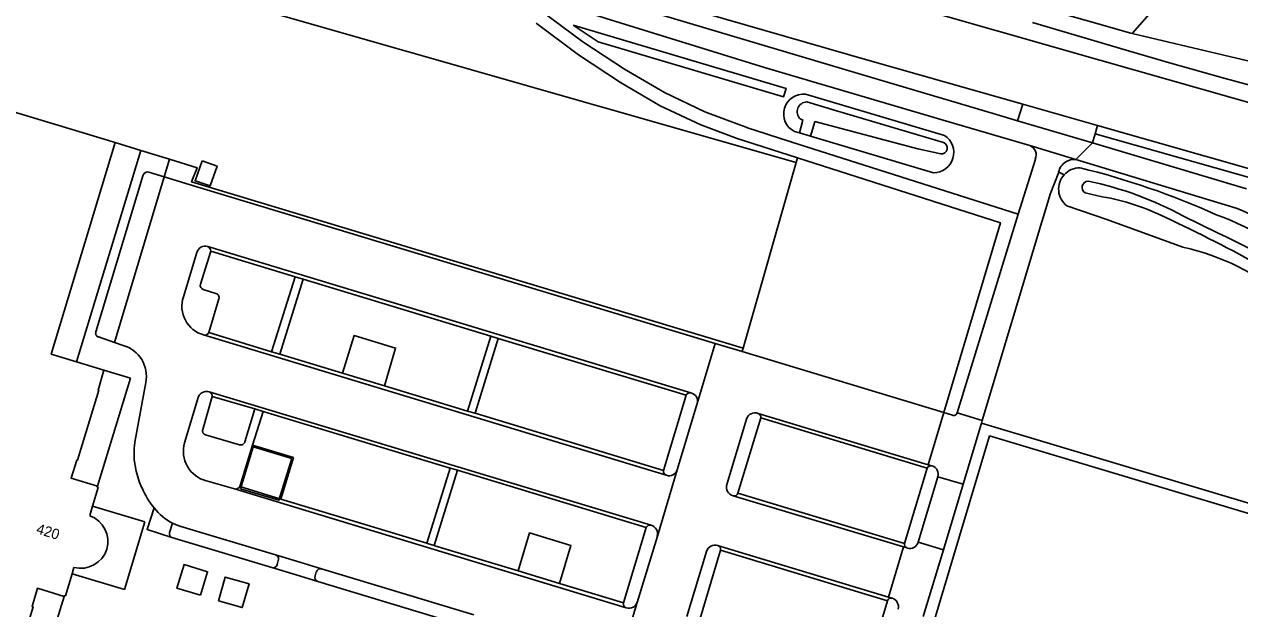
# Model space of a CAD drawing. Extents: x 194485 to 197793, y 468269 to 470822.
# Drawn here: x 196560.4 to 196701.1, y 469421.7 to 469489.4 of the extents above; entities that cross this region are included whole.
import ezdxf

# ---------------------------------------------------------------- set-up
doc = ezdxf.new("R2010")
doc.units = 0
for name, color, linetype in [('BGT grensvlak begroeid terreindeel', 7, 'Continuous'), ('BGT grensvlak begroeid terreindeel LR', 7, 'Continuous'), ('BGT grensvlak gebouwinstallatie plus 1', 7, 'Continuous'), ('BGT grensvlak pand op maaiveld', 7, 'Continuous'), ('BGT grensvlak vegetatieobject', 7, 'Continuous'), ('BGT grensvlak waterdeel', 7, 'Continuous'), ('BGT grensvlak wegdeel', 7, 'Continuous'), ('BGT lijnelement scheiding hek', 7, 'Continuous'), ('BGT tekst huisnummerreeks', 7, 'Continuous')]:
    doc.layers.add(name, color=color, linetype=linetype)

msp = doc.modelspace()

# ---------------------------------------------------------------- linework, layer by layer
at = {"layer": 'BGT grensvlak begroeid terreindeel'}
for p, q in [((196666.96, 469476.56), (196650.86, 469481.34)), ((196649.58, 469477.02), (196650.16, 469476.85)), ((196665.68, 469472.24), (196651.43, 469476.47))]:
    msp.add_line(p, q, dxfattribs=at)
msp.add_lwpolyline([(196681.11, 469468.4), (196685.73, 469466.84), (196694.55, 469463.63)], dxfattribs=at)
for centre, radius, start, end in [((196650.61, 469479.06), 2.29, 83.8157, 243.1268), ((196665.66, 469474.59), 2.35, 270.3825, 56.5528), ((196682.6, 469470.35), 2.46, 89.3685, 137.5968), ((196660.92, 469384.06), 91.37, 65.8345, 76.2514), ((196682.61, 469470.35), 2.46, 137.6525, 232.4417), ((196685.95, 469433.38), 36.21, 46.7214, 70.0307), ((196688.02, 469435.04), 29.33, 50.7807, 77.1502)]:
    msp.add_arc(centre, radius, start, end, dxfattribs=at)
at = {"layer": 'BGT grensvlak begroeid terreindeel LR'}
for p, q in [((196649.78, 469473.42), (196649.94, 469473.96)), ((196680.79, 469472.01), (196680.16, 469472.31))]:
    msp.add_line(p, q, dxfattribs=at)
at = {"layer": 'BGT grensvlak gebouwinstallatie plus 1'}
for p, q in [((196573.92, 469474.82), (196566.47, 469450.35)), ((196569.64, 469449.39), (196572.7, 469448.45)), ((196572.7, 469448.45), (196568.9, 469435.93)), ((196568.32, 469433.62), (196574.37, 469431.8)), ((196574.37, 469431.8), (196572.01, 469423.98)), ((196572.01, 469423.98), (196565.94, 469425.8)), ((196565.04, 469423.17), (196561.18, 469410.68))]:
    msp.add_line(p, q, dxfattribs=at)
for points in [[(196580.99, 469473.63), (196580.19, 469471.31), (196581.93, 469470.71), (196582.73, 469473.02), (196580.99, 469473.63)], [(196585.43, 469435.64), (196586.93, 469440.49), (196591.39, 469439.15), (196589.9, 469434.3), (196585.43, 469435.64)]]:
    msp.add_lwpolyline(points, dxfattribs=at)
at = {"layer": 'BGT grensvlak pand op maaiveld'}
for p, q in [((196566.33, 469477.12), (196570.92, 469475.74)), ((196566.47, 469450.35), (196569.64, 469449.39)), ((196568.32, 469433.62), (196567.99, 469432.52)), ((196566.16, 469426.52), (196565.94, 469425.8))]:
    msp.add_line(p, q, dxfattribs=at)
for points in [[(196523.35, 469489.08), (196524.56, 469489.73), (196566.33, 469477.12)], [(196570.92, 469475.74), (196563.54, 469451.24), (196566.47, 469450.35)], [(196569.64, 469449.39), (196568.95, 469447.07), (196569.03, 469447.04), (196566.56, 469438.94), (196566.48, 469438.96), (196565.84, 469436.86), (196568.9, 469435.93)], [(196568.9, 469435.93), (196568.87, 469435.83), (196568.96, 469435.8), (196568.32, 469433.62)], [(196565.94, 469425.8), (196565.17, 469423.24), (196565.09, 469423.27), (196565.04, 469423.17)], [(196565.04, 469423.17), (196561.95, 469424.11), (196561.31, 469421.99), (196561.43, 469421.97), (196558.98, 469413.86), (196558.86, 469413.89), (196558.17, 469411.56)]]:
    msp.add_lwpolyline(points, dxfattribs=at)
for centre, radius, start, end in [((196566.92, 469429.52), 3.18, 343.908, 70.3871), ((196566.92, 469429.63), 3.21, 256.198, 341.9826)]:
    msp.add_arc(centre, radius, start, end, dxfattribs=at)
at = {"layer": 'BGT grensvlak vegetatieobject'}
for p, q in [((196684.38, 469476.74), (196702.9, 469471.48)), ((196789.26, 469407.82), (196671.21, 469443.23)), ((196661.19, 469405.14), (196672.17, 469441.75)), ((196672.17, 469441.75), (196788.93, 469406.73)), ((196585.35, 469435.89), (196586.83, 469440.68))]:
    msp.add_line(p, q, dxfattribs=at)
msp.add_lwpolyline([(196623.96, 469489.33), (196626.86, 469487.42), (196648.32, 469481.05), (196648.61, 469482.01), (196623.96, 469489.33)], dxfattribs=at)
at = {"layer": 'BGT grensvlak waterdeel'}
for p, q in [((196650.16, 469476.85), (196651.43, 469476.47)), ((196685.21, 469469.47), (196683.21, 469469.91)), ((196694.62, 469467.23), (196698.62, 469465.25))]:
    msp.add_line(p, q, dxfattribs=at)
for points in [[(196651, 469480.45), (196654.32, 469479.46), (196666.81, 469475.74)], [(196650.16, 469476.85), (196650.56, 469478.34), (196650.23, 469478.48)], [(196666.51, 469474.42), (196663.86, 469475.02), (196651.94, 469478.16), (196651.8, 469477.77), (196651.43, 469476.47)]]:
    msp.add_lwpolyline(points, dxfattribs=at)
for centre, radius, start, end in [((196651.04, 469479.3), 1.15, 91.8523, 225.4724), ((196666.58, 469475.1), 0.686, 263.4449, 70.5407), ((196683.62, 469470.53), 0.749, 93.4894, 236.7568), ((196675.05, 469430.99), 41.18, 61.639, 78.0585), ((196680.43, 469442.45), 27.44, 63.9066, 79.9703), ((196611.54, 469294.89), 190.28, 60.98, 64.8211), ((196681.19, 469425.61), 43.3, 44.4417, 66.271)]:
    msp.add_arc(centre, radius, start, end, dxfattribs=at)
at = {"layer": 'BGT grensvlak wegdeel'}
for p, q in [((196688.68, 469488.36), (196696.5, 469497.28)), ((196675.4, 469478.27), (196676.01, 469480.17)), ((196676.01, 469480.17), (196684.65, 469477.7)), ((196672.97, 469479), (196675.4, 469478.27)), ((196675.4, 469478.27), (196684.08, 469475.69)), ((196684.38, 469476.74), (196684.65, 469477.7)), ((196684.65, 469477.7), (196703.23, 469472.43)), ((196649.17, 469475.82), (196675.49, 469467.45)), ((196682.13, 469473.77), (196684.08, 469475.69)), ((196684.08, 469475.69), (196684.38, 469476.74)), ((196684.08, 469475.69), (196701.92, 469470.38)), ((196676.82, 469475.39), (196682.13, 469473.77)), ((196576.62, 469471.76), (196577.23, 469473.8)), ((196675.49, 469467.45), (196677.46, 469473.82)), ((196700.71, 469468.12), (196682.13, 469473.77)), ((196574.18, 469472), (196568.71, 469453.81)), ((196576.62, 469471.76), (196570.85, 469452.59)), ((196574.83, 469472.3), (196576.62, 469471.76)), ((196576.62, 469471.76), (196579.49, 469470.89)), ((196579.49, 469470.89), (196640.41, 469452.45)), ((196668.4, 469444.42), (196675.49, 469467.45)), ((196580.39, 469463.02), (196578.84, 469457.85)), ((196582, 469463.16), (196580.8, 469459.34)), ((196581.65, 469463.7), (196637.59, 469446.74)), ((196591.77, 469460.19), (196582, 469463.16)), ((196591.77, 469460.19), (196589.04, 469451.51)), ((196592.71, 469459.91), (196591.77, 469460.19)), ((196582.6, 469458.26), (196581.12, 469458.72)), ((196589.99, 469451.21), (196592.71, 469459.91)), ((196614.42, 469453.33), (196592.71, 469459.91)), ((196581.77, 469453.72), (196582.94, 469457.62)), ((196568.99, 469453.22), (196570.85, 469452.59)), ((196581.18, 469453.46), (196634.74, 469437.2)), ((196581.77, 469453.72), (196589.04, 469451.51)), ((196614.42, 469453.33), (196611.74, 469444.64)), ((196612.6, 469444.39), (196615.27, 469453.06)), ((196615.27, 469453.06), (196614.42, 469453.33)), ((196637.02, 469446.47), (196615.27, 469453.06)), ((196570.85, 469452.59), (196571.85, 469452.25)), ((196638.32, 469445.51), (196640.41, 469452.45)), ((196640.41, 469452.45), (196643.51, 469451.52)), ((196643.62, 469451.93), (196643.51, 469451.52)), ((196589.04, 469451.51), (196589.99, 469451.21)), ((196589.99, 469451.21), (196597.25, 469449.03)), ((196643.51, 469451.52), (196666.86, 469444.47)), ((196597.25, 469449.03), (196602.1, 469447.57)), ((196574.48, 469447.93), (196573.21, 469441.02)), ((196602.1, 469447.57), (196611.74, 469444.64)), ((196578.97, 469440.95), (196580.56, 469446.2)), ((196581.07, 469442.5), (196582.17, 469446.31)), ((196632.97, 469431.41), (196581.83, 469446.88)), ((196582.17, 469446.31), (196587.1, 469444.88)), ((196634.41, 469437.74), (196637.02, 469446.47)), ((196587.1, 469444.88), (196585.96, 469441.08)), ((196586.83, 469440.68), (196588.07, 469444.58)), ((196587.1, 469444.88), (196588.07, 469444.58)), ((196609.7, 469438.03), (196588.07, 469444.58)), ((196611.74, 469444.64), (196612.6, 469444.39)), ((196636.01, 469437.83), (196638.32, 469445.51)), ((196612.6, 469444.39), (196634.41, 469437.74)), ((196641.73, 469436.14), (196644.03, 469443.7)), ((196643.03, 469435.11), (196645.67, 469443.84)), ((196645.39, 469444.37), (196665.06, 469438.41)), ((196645.67, 469443.84), (196664.94, 469438.01)), ((196666.86, 469444.47), (196665.06, 469438.41)), ((196666.86, 469444.47), (196667.85, 469444.17)), ((196671.31, 469443.55), (196668.4, 469444.42)), ((196669.09, 469436.15), (196671.21, 469443.23)), ((196671.21, 469443.23), (196671.31, 469443.55)), ((196585.33, 469440.73), (196581.39, 469441.88)), ((196609.7, 469438.03), (196607.02, 469429.33)), ((196607.88, 469429.06), (196610.56, 469437.78)), ((196632.41, 469431.14), (196610.56, 469437.78)), ((196633.7, 469430.16), (196636.01, 469437.83)), ((196664.94, 469438.01), (196662.32, 469429.3)), ((196665.06, 469438.41), (196665.49, 469438.29)), ((196665.52, 469438.28), (196665.49, 469438.29)), ((196584.76, 469435.62), (196581.49, 469436.56)), ((196666.18, 469437.02), (196663.89, 469429.44)), ((196669.09, 469436.15), (196666.18, 469437.02)), ((196666.81, 469428.57), (196669.09, 469436.15)), ((196630.11, 469421.85), (196584.76, 469435.62)), ((196590.1, 469434.45), (196585.35, 469435.89)), ((196662.2, 469428.9), (196642.49, 469434.82)), ((196662.32, 469429.3), (196643.03, 469435.11)), ((196597.31, 469432.27), (196590.1, 469434.45)), ((196607.02, 469429.33), (196597.31, 469432.27)), ((196577.58, 469431.65), (196577.23, 469430.56)), ((196629.77, 469422.41), (196632.41, 469431.14)), ((196577.51, 469429.99), (196589.08, 469426.51)), ((196633.7, 469430.16), (196631.38, 469422.48)), ((196640.68, 469429.07), (196660.46, 469423.09)), ((196663.89, 469429.44), (196666.81, 469428.57)), ((196589.49, 469427.97), (196592.31, 469427.12)), ((196637.11, 469420.85), (196639.4, 469428.38)), ((196638.42, 469419.85), (196641.03, 469428.51)), ((196641.03, 469428.51), (196660.33, 469422.67)), ((196662.2, 469428.9), (196660.46, 469423.09)), ((196662.61, 469428.78), (196662.2, 469428.9)), ((196662.64, 469428.77), (196662.61, 469428.78)), ((196664.49, 469420.83), (196666.81, 469428.57)), ((196589.08, 469426.51), (196591.89, 469425.67)), ((196589.7, 469426.85), (196589.82, 469427.32)), ((196594.84, 469426.36), (196592.31, 469427.12)), ((196612.46, 469421.02), (196594.84, 469426.36)), ((196591.89, 469425.67), (196594.39, 469424.91)), ((196594.08, 469425.54), (196594.22, 469426.01)), ((196594.39, 469424.91), (196611.99, 469419.57)), ((196617.58, 469426.13), (196622.36, 469424.68)), ((196629.77, 469422.41), (196622.36, 469424.68)), ((196629.11, 469415.04), (196631.38, 469422.48)), ((196657.74, 469414.03), (196660.33, 469422.67)), ((196660.46, 469423.09), (196660.87, 469422.97)), ((196630.14, 469421.84), (196630.11, 469421.85))]:
    msp.add_line(p, q, dxfattribs=at)
for points in [[(196710.95, 469478.63), (196708.28, 469478.63), (196684.91, 469485.29), (196660.59, 469492.29), (196641.7, 469497.71)], [(196643.43, 469477.71), (196639.21, 469479.31), (196634.52, 469481.52), (196629.91, 469484.23), (196625.06, 469487.4), (196620.15, 469491.09), (196618.69, 469492.46), (196618.25, 469492.79), (196618.5, 469493.12)], [(196676.82, 469475.39), (196667.43, 469478.12), (196646.11, 469484.45), (196627.79, 469490.09), (196618.5, 469493.12)], [(196672.64, 469492.96), (196688.51, 469488.4), (196688.68, 469488.36)], [(196672.97, 469479), (196656.93, 469483.74), (196634.26, 469490.51), (196634.05, 469491.33)], [(196619.69, 469489.55), (196624.57, 469485.89), (196629.42, 469482.71), (196634.03, 469480), (196638.72, 469477.8), (196642.94, 469476.19), (196649.94, 469473.96)], [(196639.04, 469490.77), (196658.07, 469485.3), (196676.01, 469480.17)], [(196677.12, 469489.64), (196687.97, 469486.45), (196692.99, 469484.96), (196699.43, 469483.16), (196711.58, 469479.86)], [(196688.68, 469488.36), (196703.52, 469484.84), (196712.29, 469482.44), (196731.3, 469477.16), (196739.72, 469474.84), (196753, 469471.16), (196772.48, 469465.8), (196795.18, 469459.54), (196815.93, 469453.72), (196821.3, 469452.39), (196826.97, 469451.21), (196832.33, 469450.27), (196836.36, 469449.61), (196852.05, 469447.27), (196854.23, 469447.01)], [(196649.94, 469473.96), (196673.41, 469466.45), (196666.86, 469444.47)], [(196671.31, 469443.55), (196678.21, 469466.55), (196678.78, 469468.43), (196679.18, 469469.77), (196680.16, 469472.31)], [(196597.25, 469449.03), (196598.61, 469453.39), (196603.4, 469451.94), (196602.1, 469447.57)], [(196586.83, 469440.68), (196591.58, 469439.24), (196590.1, 469434.45)], [(196610.56, 469437.78), (196609.74, 469438.02), (196609.7, 469438.03)], [(196575.44, 469433.42), (196574.63, 469430.91), (196577.51, 469429.99)], [(196589.49, 469427.97), (196578.41, 469431.29), (196577.99, 469431.46), (196577.58, 469431.65)], [(196622.36, 469424.68), (196623.7, 469429.07), (196618.91, 469430.53), (196617.58, 469426.13)], [(196607.88, 469429.06), (196607.1, 469429.31), (196607.02, 469429.33)], [(196617.58, 469426.13), (196607.95, 469429.04), (196607.88, 469429.06)], [(196580.82, 469423.3), (196581.64, 469426.03), (196578.91, 469426.85), (196578.09, 469424.12), (196580.82, 469423.3)], [(196582.9, 469422.66), (196583.68, 469425.41), (196586.43, 469424.62), (196585.65, 469421.87), (196582.9, 469422.66)]]:
    msp.add_lwpolyline(points, dxfattribs=at)
for centre, radius, start, end in [((196688.43, 469604.98), 134.99, 250.5279, 253.0938), ((196676.4, 469474.3), 1.16, 335.53, 68.9167), ((196681.96, 469471.94), 1.84, 122.4773, 168.1628), ((196681.96, 469471.94), 1.84, 84.8378, 122.5099), ((196574.66, 469471.83), 0.507, 70.7038, 160.347), ((196688.03, 469435.05), 35.42, 50.109, 69.0238), ((196581.34, 469462.76), 0.982, 71.9962, 165.0193), ((196581.45, 469463.18), 0.549, 357.5408, 69.5932), ((196581.28, 469459.19), 0.495, 162.2931, 251.7207), ((196582.1, 469456.77), 3.44, 161.7095, 254.3257), ((196582.45, 469457.77), 0.511, 343.4593, 73.4962), ((196569.1, 469453.63), 0.427, 154.3697, 254.7783), ((196581.32, 469453.94), 0.506, 253.6131, 334.1874), ((196570.82, 469448.66), 3.73, 348.6821, 73.9408), ((196581.52, 469445.92), 1, 72.4093, 163.6556), ((196581.67, 469446.39), 0.508, 350.4998, 71.4277), ((196637.46, 469446.27), 0.486, 74.2631, 156.2157), ((196637.36, 469445.77), 0.997, 344.8564, 76.4245), ((196645.01, 469443.41), 1.03, 68.8704, 163.6506), ((196645.2, 469443.93), 0.475, 349.5743, 67.3397), ((196668.03, 469444.49), 0.371, 241.2798, 349.3762), ((196581.54, 469442.35), 0.494, 162.3113, 252.6491), ((196582.37, 469439.78), 9.25, 172.3417, 205.7682), ((196582.36, 469439.98), 3.53, 164.0603, 255.7159), ((196585.48, 469441.21), 0.502, 253.2635, 344.9846), ((196634.89, 469437.66), 0.487, 170.6861, 252.3521), ((196635.07, 469438.13), 0.989, 250.8555, 342.2746), ((196665.37, 469437.84), 0.46, 75.153, 158.6468), ((196665.2, 469437.31), 1.02, 343.5672, 71.9498), ((196642.73, 469435.84), 1.04, 163.0879, 256.8603), ((196583.14, 469439.59), 9.87, 202.8335, 218.6972), ((196584.9, 469436.1), 0.498, 254.0751, 336.0752), ((196642.58, 469435.29), 0.476, 258.929, 338.4122), ((196580.77, 469437.69), 6.83, 218.6841, 242.1952), ((196577.68, 469430.42), 0.467, 163.0968, 248.5767), ((196632.85, 469430.95), 0.473, 74.4543, 156.8675), ((196632.71, 469430.42), 1.02, 345.2581, 74.9405), ((196640.37, 469428.11), 1.01, 72.0435, 164.2316), ((196640.53, 469428.58), 0.512, 351.8801, 72.4245), ((196662.75, 469429.2), 0.442, 166.5312, 251.6524), ((196662.95, 469429.69), 0.972, 251.1209, 345.2844), ((196589.34, 469427.48), 0.51, 341.0165, 72.9516), ((196589.21, 469426.99), 0.503, 254.6468, 343.573), ((196594.71, 469425.87), 0.506, 75.2583, 163.7487), ((196594.55, 469425.38), 0.5, 161.1096, 250.5655), ((196630.27, 469422.33), 0.513, 171.3572, 251.1383), ((196630.42, 469422.81), 1.01, 254.0747, 341.0785), ((196660.76, 469422.53), 0.447, 75.6078, 161.7179), ((196660.59, 469421.98), 1.02, 344.2739, 73.9048)]:
    msp.add_arc(centre, radius, start, end, dxfattribs=at)
at = {"layer": 'BGT lijnelement scheiding hek'}
for p, q in [((196538.29, 469505.31), (196649.78, 469473.42)), ((196573.92, 469474.82), (196570.92, 469475.74)), ((196577.23, 469473.8), (196573.92, 469474.82)), ((196649.78, 469473.42), (196643.62, 469451.93))]:
    msp.add_line(p, q, dxfattribs=at)
msp.add_lwpolyline([(196643.62, 469451.93), (196579.79, 469471.18), (196580.43, 469472.82), (196577.23, 469473.8)], dxfattribs=at)

# ---------------------------------------------------------------- texts
at = {"layer": 'BGT tekst huisnummerreeks'}
msp.add_text('420', height=1.2, rotation=342.7, dxfattribs=at).set_placement((196561.71, 469430.5))

doc.saveas('drawing.dxf')
